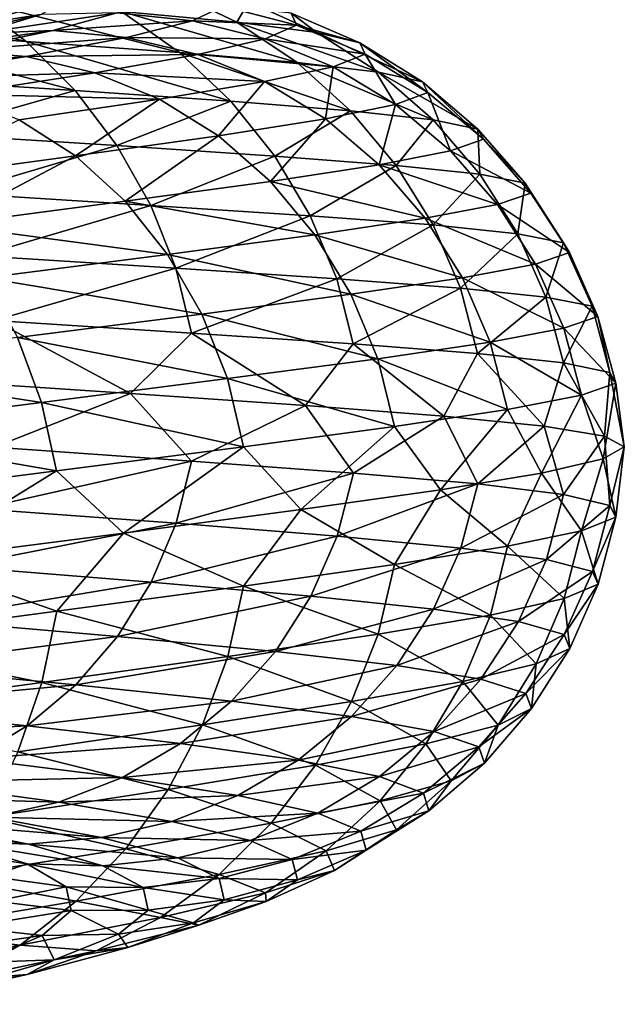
# Model space of a CAD drawing. Header units: metres. Extents: x -44 to 117, y -432 to 89.
# Tile 696 of 1056: x 15.76 to 19, y -171.64 to -166.36. Entities that reach past the tile are written whole.
import ezdxf

# ---------------------------------------------------------------- set-up
doc = ezdxf.new("R2010")
doc.units = ezdxf.units.M
doc.layers.add('solid_125568', color=7, linetype='CONTINUOUS')

msp = doc.modelspace()

# ---------------------------------------------------------------- linework, layer by layer
at = {"layer": 'solid_125568'}
for points in [[(14.515687, -166.176788, 935.434021), (15.793973, -166.47406, 936.945374), (14.792371, -166.404404, 935.277527)], [(14.515687, -166.176788, 935.434021), (15.498444, -166.250031, 937.071899), (15.793973, -166.47406, 936.945374)], [(15.468855, -166.392685, 947.873169), (15.872418, -166.330261, 947.922729), (16.028315, -166.238724, 946.182617)], [(15.620813, -166.293961, 946.175903), (15.468855, -166.392685, 947.873169), (16.028315, -166.238724, 946.182617)], [(16.568621, -166.201965, 940.69104), (16.923286, -166.370773, 940.61322), (16.30397, -166.313492, 938.804565)], [(16.568621, -166.201965, 940.69104), (16.987263, -166.261536, 942.517334), (16.923286, -166.370773, 940.61322)], [(15.498444, -166.250031, 937.071899), (16.614967, -166.533875, 938.7099), (15.793973, -166.47406, 936.945374)], [(15.498444, -166.250031, 937.071899), (16.30397, -166.313492, 938.804565), (16.614967, -166.533875, 938.7099)], [(16.280815, -166.320526, 947.981262), (16.684473, -166.36377, 948.047424), (16.84837, -166.285339, 946.221191)], [(16.84837, -166.285339, 946.221191), (16.684473, -166.36377, 948.047424), (17.241621, -166.387314, 946.251953)], [(16.84837, -166.285339, 946.221191), (17.241621, -166.387314, 946.251953), (17.213055, -166.322144, 944.377747)], [(16.987263, -166.261536, 942.517334), (17.350937, -166.425507, 942.477295), (16.923286, -166.370773, 940.61322)], [(16.987263, -166.261536, 942.517334), (17.213055, -166.322144, 944.377747), (17.350937, -166.425507, 942.477295)], [(15.141786, -166.501282, 949.545654), (15.536844, -166.431915, 949.63739), (15.872418, -166.330261, 947.922729)], [(15.468855, -166.392685, 947.873169), (15.141786, -166.501282, 949.545654), (15.872418, -166.330261, 947.922729)], [(15.536844, -166.431915, 949.63739), (15.936609, -166.415619, 949.738586), (16.280815, -166.320526, 947.981262)], [(15.872418, -166.330261, 947.922729), (15.536844, -166.431915, 949.63739), (16.280815, -166.320526, 947.981262)], [(16.280815, -166.320526, 947.981262), (15.936609, -166.415619, 949.738586), (16.684473, -166.36377, 948.047424)], [(16.30397, -166.313492, 938.804565), (17.246195, -166.587463, 940.55188), (16.614967, -166.533875, 938.7099)], [(16.30397, -166.313492, 938.804565), (16.923286, -166.370773, 940.61322), (17.246195, -166.587463, 940.55188)], [(17.213055, -166.322144, 944.377747), (17.58161, -166.481323, 944.376221), (17.350937, -166.425507, 942.477295)], [(17.213055, -166.322144, 944.377747), (17.241621, -166.387314, 946.251953), (17.58161, -166.481323, 944.376221)], [(14.792371, -166.404404, 935.277527), (16.055599, -166.737488, 936.843872), (15.037309, -166.670334, 935.149414)], [(14.792371, -166.404404, 935.277527), (15.793973, -166.47406, 936.945374), (16.055599, -166.737488, 936.843872)], [(15.936609, -166.415619, 949.738586), (16.331705, -166.452835, 949.846924), (16.684473, -166.36377, 948.047424)], [(16.684473, -166.36377, 948.047424), (16.331705, -166.452835, 949.846924), (17.073887, -166.460251, 948.119446)], [(16.684473, -166.36377, 948.047424), (17.073887, -166.460251, 948.119446), (17.241621, -166.387314, 946.251953)], [(16.923286, -166.370773, 940.61322), (17.6821, -166.638519, 942.450378), (17.246195, -166.587463, 940.55188)], [(16.923286, -166.370773, 940.61322), (17.350937, -166.425507, 942.477295), (17.6821, -166.638519, 942.450378)], [(17.241621, -166.387314, 946.251953), (17.073887, -166.460251, 948.119446), (17.610836, -166.541809, 946.289368)], [(17.241621, -166.387314, 946.251953), (17.610836, -166.541809, 946.289368), (17.58161, -166.481323, 944.376221)], [(15.024412, -166.546585, 951.307312), (15.410995, -166.524033, 951.450073), (15.936609, -166.415619, 949.738586)], [(15.536844, -166.431915, 949.63739), (15.024412, -166.546585, 951.307312), (15.936609, -166.415619, 949.738586)], [(15.936609, -166.415619, 949.738586), (15.410995, -166.524033, 951.450073), (16.331705, -166.452835, 949.846924)], [(15.410995, -166.524033, 951.450073), (15.793032, -166.555557, 951.599365), (16.331705, -166.452835, 949.846924)], [(16.331705, -166.452835, 949.846924), (15.793032, -166.555557, 951.599365), (16.712872, -166.544052, 949.959595)], [(16.331705, -166.452835, 949.846924), (16.712872, -166.544052, 949.959595), (17.073887, -166.460251, 948.119446)], [(17.350937, -166.425507, 942.477295), (17.917271, -166.690704, 944.38446), (17.6821, -166.638519, 942.450378)], [(17.350937, -166.425507, 942.477295), (17.58161, -166.481323, 944.376221), (17.917271, -166.690704, 944.38446)], [(15.793973, -166.47406, 936.945374), (16.890287, -166.794769, 938.636597), (16.055599, -166.737488, 936.843872)], [(15.793973, -166.47406, 936.945374), (16.614967, -166.533875, 938.7099), (16.890287, -166.794769, 938.636597)], [(17.073887, -166.460251, 948.119446), (16.712872, -166.544052, 949.959595), (17.439554, -166.610214, 948.195618)], [(17.073887, -166.460251, 948.119446), (17.439554, -166.610214, 948.195618), (17.610836, -166.541809, 946.289368)], [(17.58161, -166.481323, 944.376221), (17.947145, -166.747665, 946.332947), (17.917271, -166.690704, 944.38446)], [(17.58161, -166.481323, 944.376221), (17.610836, -166.541809, 946.289368), (17.947145, -166.747665, 946.332947)], [(15.410995, -166.524033, 951.450073), (14.708792, -166.648544, 953.096558), (15.793032, -166.555557, 951.599365)], [(14.708792, -166.648544, 953.096558), (15.073391, -166.674744, 953.285339), (15.793032, -166.555557, 951.599365)], [(15.793032, -166.555557, 951.599365), (15.073391, -166.674744, 953.285339), (16.16161, -166.6418, 951.751648)], [(15.793032, -166.555557, 951.599365), (16.16161, -166.6418, 951.751648), (16.712872, -166.544052, 949.959595)], [(16.712872, -166.544052, 949.959595), (16.16161, -166.6418, 951.751648), (17.070852, -166.689697, 950.073914)], [(16.614967, -166.533875, 938.7099), (17.532066, -166.84581, 940.508118), (16.890287, -166.794769, 938.636597)], [(16.614967, -166.533875, 938.7099), (17.246195, -166.587463, 940.55188), (17.532066, -166.84581, 940.508118)], [(16.712872, -166.544052, 949.959595), (17.070852, -166.689697, 950.073914), (17.439554, -166.610214, 948.195618)], [(17.610836, -166.541809, 946.289368), (17.439554, -166.610214, 948.195618), (17.772682, -166.812683, 948.274475)], [(17.610836, -166.541809, 946.289368), (17.772682, -166.812683, 948.274475), (17.947145, -166.747665, 946.332947)], [(17.439554, -166.610214, 948.195618), (17.070852, -166.689697, 950.073914), (17.39703, -166.888947, 950.1875)], [(17.246195, -166.587463, 940.55188), (17.975285, -166.894348, 942.437073), (17.532066, -166.84581, 940.508118)], [(17.246195, -166.587463, 940.55188), (17.6821, -166.638519, 942.450378), (17.975285, -166.894348, 942.437073)], [(17.439554, -166.610214, 948.195618), (17.39703, -166.888947, 950.1875), (17.772682, -166.812683, 948.274475)], [(15.037309, -166.670334, 935.149414), (16.055599, -166.737488, 936.843872), (15.24672, -166.967209, 935.051636)], [(15.073391, -166.674744, 953.285339), (15.425159, -166.756348, 953.475586), (16.16161, -166.6418, 951.751648)], [(16.16161, -166.6418, 951.751648), (15.425159, -166.756348, 953.475586), (16.50783, -166.783386, 951.903076)], [(16.16161, -166.6418, 951.751648), (16.50783, -166.783386, 951.903076), (17.070852, -166.689697, 950.073914)], [(17.6821, -166.638519, 942.450378), (18.214437, -166.944092, 944.402161), (17.975285, -166.894348, 942.437073)], [(17.6821, -166.638519, 942.450378), (17.917271, -166.690704, 944.38446), (18.214437, -166.944092, 944.402161)], [(17.070852, -166.689697, 950.073914), (16.50783, -166.783386, 951.903076), (16.823343, -166.979645, 952.050537)], [(17.070852, -166.689697, 950.073914), (16.823343, -166.979645, 952.050537), (17.39703, -166.888947, 950.1875)], [(17.917271, -166.690704, 944.38446), (18.244892, -166.998703, 946.382019), (18.214437, -166.944092, 944.402161)], [(17.917271, -166.690704, 944.38446), (17.947145, -166.747665, 946.332947), (18.244892, -166.998703, 946.382019)], [(16.055599, -166.737488, 936.843872), (16.279238, -167.032928, 936.768738), (15.24672, -166.967209, 935.051636)], [(15.425159, -166.756348, 953.475586), (15.755649, -166.894165, 953.66272), (16.50783, -166.783386, 951.903076)], [(16.055599, -166.737488, 936.843872), (16.890287, -166.794769, 938.636597), (16.279238, -167.032928, 936.768738)], [(17.947145, -166.747665, 946.332947), (17.772682, -166.812683, 948.274475), (18.067617, -167.061493, 948.354797)], [(17.947145, -166.747665, 946.332947), (18.067617, -167.061493, 948.354797), (18.244892, -166.998703, 946.382019)], [(16.50783, -166.783386, 951.903076), (15.755649, -166.894165, 953.66272), (16.056883, -167.087677, 953.842651)], [(16.50783, -166.783386, 951.903076), (16.056883, -167.087677, 953.842651), (16.823343, -166.979645, 952.050537)], [(16.890287, -166.794769, 938.636597), (17.125597, -167.08876, 938.585571), (16.279238, -167.032928, 936.768738)], [(16.890287, -166.794769, 938.636597), (17.532066, -166.84581, 940.508118), (17.125597, -167.08876, 938.585571)], [(17.772682, -166.812683, 948.274475), (17.39703, -166.888947, 950.1875), (17.685812, -167.135666, 950.298584)], [(17.772682, -166.812683, 948.274475), (17.685812, -167.135666, 950.298584), (18.067617, -167.061493, 948.354797)], [(17.532066, -166.84581, 940.508118), (17.776358, -167.138412, 940.482239), (17.125597, -167.08876, 938.585571)], [(17.532066, -166.84581, 940.508118), (17.975285, -166.894348, 942.437073), (17.776358, -167.138412, 940.482239)], [(15.755649, -166.894165, 953.66272), (15.108101, -167.215363, 955.544922), (16.056883, -167.087677, 953.842651)], [(17.39703, -166.888947, 950.1875), (16.823343, -166.979645, 952.050537), (17.102688, -167.224442, 952.191528)], [(17.39703, -166.888947, 950.1875), (17.102688, -167.224442, 952.191528), (17.685812, -167.135666, 950.298584)], [(17.975285, -166.894348, 942.437073), (18.22579, -167.185593, 942.437256), (17.776358, -167.138412, 940.482239)], [(17.975285, -166.894348, 942.437073), (18.214437, -166.944092, 944.402161), (18.22579, -167.185593, 942.437256)], [(15.24672, -166.967209, 935.051636), (16.279238, -167.032928, 936.768738), (15.416605, -167.287674, 934.985535)], [(16.823343, -166.979645, 952.050537), (16.056883, -167.087677, 953.842651), (16.323587, -167.330765, 954.01239)], [(16.823343, -166.979645, 952.050537), (16.323587, -167.330765, 954.01239), (17.102688, -167.224442, 952.191528)], [(18.214437, -166.944092, 944.402161), (18.468315, -167.234055, 944.428955), (18.22579, -167.185593, 942.437256)], [(18.214437, -166.944092, 944.402161), (18.244892, -166.998703, 946.382019), (18.468315, -167.234055, 944.428955)], [(16.279238, -167.032928, 936.768738), (16.460625, -167.352997, 936.721008), (15.416605, -167.287674, 934.985535)], [(16.279238, -167.032928, 936.768738), (17.125597, -167.08876, 938.585571), (16.460625, -167.352997, 936.721008)], [(18.244892, -166.998703, 946.382019), (18.067617, -167.061493, 948.354797), (18.499231, -167.28746, 946.435486)], [(18.244892, -166.998703, 946.382019), (18.499231, -167.28746, 946.435486), (18.468315, -167.234055, 944.428955)], [(16.056883, -167.087677, 953.842651), (15.108101, -167.215363, 955.544922), (15.359136, -167.456924, 955.741882)], [(16.056883, -167.087677, 953.842651), (15.359136, -167.456924, 955.741882), (16.323587, -167.330765, 954.01239)], [(17.125597, -167.08876, 938.585571), (17.316412, -167.408478, 938.557373), (16.460625, -167.352997, 936.721008)], [(17.125597, -167.08876, 938.585571), (17.776358, -167.138412, 940.482239), (17.316412, -167.408478, 938.557373)], [(18.067617, -167.061493, 948.354797), (17.685812, -167.135666, 950.298584), (18.319523, -167.349152, 948.434937)], [(18.067617, -167.061493, 948.354797), (18.319523, -167.349152, 948.434937), (18.499231, -167.28746, 946.435486)], [(17.685812, -167.135666, 950.298584), (17.102688, -167.224442, 952.191528), (17.932432, -167.422348, 950.404968)], [(17.776358, -167.138412, 940.482239), (17.974421, -167.45784, 940.474487), (17.316412, -167.408478, 938.557373)], [(17.685812, -167.135666, 950.298584), (17.932432, -167.422348, 950.404968), (18.319523, -167.349152, 948.434937)], [(17.776358, -167.138412, 940.482239), (18.22579, -167.185593, 942.437256), (17.974421, -167.45784, 940.474487)], [(18.22579, -167.185593, 942.437256), (18.428858, -167.504822, 942.450562), (17.974421, -167.45784, 940.474487)], [(18.22579, -167.185593, 942.437256), (18.468315, -167.234055, 944.428955), (18.428858, -167.504822, 942.450562)], [(17.102688, -167.224442, 952.191528), (16.323587, -167.330765, 954.01239), (17.341213, -167.510269, 952.323425)], [(17.102688, -167.224442, 952.191528), (17.341213, -167.510269, 952.323425), (17.932432, -167.422348, 950.404968)], [(18.468315, -167.234055, 944.428955), (18.674082, -167.553131, 944.463745), (18.428858, -167.504822, 942.450562)], [(18.468315, -167.234055, 944.428955), (18.499231, -167.28746, 946.435486), (18.674082, -167.553131, 944.463745)], [(15.416605, -167.287674, 934.985535), (16.460625, -167.352997, 936.721008), (15.542892, -167.624359, 934.952454)], [(18.499231, -167.28746, 946.435486), (18.319523, -167.349152, 948.434937), (18.705339, -167.606476, 946.491943)], [(18.499231, -167.28746, 946.435486), (18.705339, -167.606476, 946.491943), (18.674082, -167.553131, 944.463745)], [(16.323587, -167.330765, 954.01239), (15.359136, -167.456924, 955.741882), (16.551285, -167.61586, 954.168823)], [(16.460625, -167.352997, 936.721008), (16.595432, -167.690308, 936.701599), (15.542892, -167.624359, 934.952454)], [(16.323587, -167.330765, 954.01239), (16.551285, -167.61586, 954.168823), (17.341213, -167.510269, 952.323425)], [(16.460625, -167.352997, 936.721008), (17.316412, -167.408478, 938.557373), (16.595432, -167.690308, 936.701599)], [(18.319523, -167.349152, 948.434937), (17.932432, -167.422348, 950.404968), (18.523624, -167.668182, 948.512939)], [(18.319523, -167.349152, 948.434937), (18.523624, -167.668182, 948.512939), (18.705339, -167.606476, 946.491943)], [(17.316412, -167.408478, 938.557373), (17.4582, -167.746536, 938.552429), (16.595432, -167.690308, 936.701599)], [(17.316412, -167.408478, 938.557373), (17.974421, -167.45784, 940.474487), (17.4582, -167.746536, 938.552429)], [(15.359136, -167.456924, 955.741882), (15.573421, -167.741425, 955.921509), (16.551285, -167.61586, 954.168823)], [(17.932432, -167.422348, 950.404968), (17.341213, -167.510269, 952.323425), (18.132217, -167.741486, 950.504211)], [(17.974421, -167.45784, 940.474487), (18.121569, -167.796722, 940.48468), (17.4582, -167.746536, 938.552429)], [(17.932432, -167.422348, 950.404968), (18.132217, -167.741486, 950.504211), (18.523624, -167.668182, 948.512939)], [(17.974421, -167.45784, 940.474487), (18.428858, -167.504822, 942.450562), (18.121569, -167.796722, 940.48468)], [(17.341213, -167.510269, 952.323425), (16.551285, -167.61586, 954.168823), (17.534409, -167.829575, 952.443359)], [(17.341213, -167.510269, 952.323425), (17.534409, -167.829575, 952.443359), (18.132217, -167.741486, 950.504211)], [(18.428858, -167.504822, 942.450562), (18.5797, -167.844589, 942.47644), (18.121569, -167.796722, 940.48468)], [(18.428858, -167.504822, 942.450562), (18.674082, -167.553131, 944.463745), (18.5797, -167.844589, 942.47644)], [(18.674082, -167.553131, 944.463745), (18.826906, -167.89389, 944.505493), (18.5797, -167.844589, 942.47644)], [(18.674082, -167.553131, 944.463745), (18.705339, -167.606476, 946.491943), (18.826906, -167.89389, 944.505493)], [(16.551285, -167.61586, 954.168823), (15.573421, -167.741425, 955.921509), (16.735676, -167.93541, 954.308533)], [(16.551285, -167.61586, 954.168823), (16.735676, -167.93541, 954.308533), (17.534409, -167.829575, 952.443359)], [(18.705339, -167.606476, 946.491943), (18.523624, -167.668182, 948.512939), (18.858395, -167.948273, 946.549805)], [(18.705339, -167.606476, 946.491943), (18.858395, -167.948273, 946.549805), (18.826906, -167.89389, 944.505493)], [(15.542892, -167.624359, 934.952454), (16.595432, -167.690308, 936.701599), (15.6215, -167.969879, 934.953796)], [(18.523624, -167.668182, 948.512939), (18.132217, -167.741486, 950.504211), (18.675167, -168.011093, 948.586792)], [(18.523624, -167.668182, 948.512939), (18.675167, -168.011093, 948.586792), (18.858395, -167.948273, 946.549805)], [(16.595432, -167.690308, 936.701599), (16.679329, -168.037491, 936.711365), (15.6215, -167.969879, 934.953796)], [(16.595432, -167.690308, 936.701599), (17.4582, -167.746536, 938.552429), (16.679329, -168.037491, 936.711365)], [(15.573421, -167.741425, 955.921509), (15.746913, -168.061295, 956.079956), (16.735676, -167.93541, 954.308533)], [(17.4582, -167.746536, 938.552429), (17.546427, -168.09552, 938.571167), (16.679329, -168.037491, 936.711365)], [(17.4582, -167.746536, 938.552429), (18.121569, -167.796722, 940.48468), (17.546427, -168.09552, 938.571167)], [(18.132217, -167.741486, 950.504211), (17.534409, -167.829575, 952.443359), (18.280533, -168.085541, 950.593811)], [(18.132217, -167.741486, 950.504211), (18.280533, -168.085541, 950.593811), (18.675167, -168.011093, 948.586792)], [(17.534409, -167.829575, 952.443359), (16.735676, -167.93541, 954.308533), (17.677807, -168.174805, 952.548157)], [(17.534409, -167.829575, 952.443359), (17.677807, -168.174805, 952.548157), (18.280533, -168.085541, 950.593811)], [(18.121569, -167.796722, 940.48468), (18.213116, -168.147614, 940.512817), (17.546427, -168.09552, 938.571167)], [(18.121569, -167.796722, 940.48468), (18.5797, -167.844589, 942.47644), (18.213116, -168.147614, 940.512817)], [(18.5797, -167.844589, 942.47644), (18.673532, -168.19751, 942.514221), (18.213116, -168.147614, 940.512817)], [(18.5797, -167.844589, 942.47644), (18.826906, -167.89389, 944.505493), (18.673532, -168.19751, 942.514221)], [(16.735676, -167.93541, 954.308533), (15.746913, -168.061295, 956.079956), (16.872515, -168.28183, 954.42804)], [(16.735676, -167.93541, 954.308533), (16.872515, -168.28183, 954.42804), (17.677807, -168.174805, 952.548157)], [(18.826906, -167.89389, 944.505493), (18.921957, -168.248886, 944.553223), (18.673532, -168.19751, 942.514221)], [(18.826906, -167.89389, 944.505493), (18.858395, -167.948273, 946.549805), (18.921957, -168.248886, 944.553223)], [(15.6215, -167.969879, 934.953796), (16.352587, -168.36203, 936.112732), (15.218946, -168.28714, 934.380371)], [(15.6215, -167.969879, 934.953796), (16.679329, -168.037491, 936.711365), (16.352587, -168.36203, 936.112732)], [(18.858395, -167.948273, 946.549805), (18.675167, -168.011093, 948.586792), (18.953575, -168.305405, 946.607483)], [(18.858395, -167.948273, 946.549805), (18.953575, -168.305405, 946.607483), (18.921957, -168.248886, 944.553223)], [(16.679329, -168.037491, 936.711365), (17.290522, -168.425583, 937.941162), (16.352587, -168.36203, 936.112732)], [(16.679329, -168.037491, 936.711365), (17.546427, -168.09552, 938.571167), (17.290522, -168.425583, 937.941162)], [(18.675167, -168.011093, 948.586792), (18.280533, -168.085541, 950.593811), (18.769396, -168.370392, 948.654297)], [(18.675167, -168.011093, 948.586792), (18.769396, -168.370392, 948.654297), (18.953575, -168.305405, 946.607483)], [(15.746913, -168.061295, 956.079956), (14.57983, -168.209457, 957.738037), (15.875638, -168.408905, 956.213318)], [(15.746913, -168.061295, 956.079956), (15.875638, -168.408905, 956.213318), (16.872515, -168.28183, 954.42804)], [(17.546427, -168.09552, 938.571167), (18.031872, -168.482178, 939.863831), (17.290522, -168.425583, 937.941162)], [(17.546427, -168.09552, 938.571167), (18.213116, -168.147614, 940.512817), (18.031872, -168.482178, 939.863831)], [(18.280533, -168.085541, 950.593811), (17.677807, -168.174805, 952.548157), (18.37274, -168.447006, 950.671082)], [(18.280533, -168.085541, 950.593811), (18.37274, -168.447006, 950.671082), (18.769396, -168.370392, 948.654297)], [(18.213116, -168.147614, 940.512817), (18.570456, -168.53569, 941.867554), (18.031872, -168.482178, 939.863831)], [(18.213116, -168.147614, 940.512817), (18.673532, -168.19751, 942.514221), (18.570456, -168.53569, 941.867554)], [(17.677807, -168.174805, 952.548157), (16.872515, -168.28183, 954.42804), (17.766945, -168.538422, 952.634888)], [(17.677807, -168.174805, 952.548157), (17.766945, -168.538422, 952.634888), (18.37274, -168.447006, 950.671082)], [(18.673532, -168.19751, 942.514221), (18.894209, -168.58931, 943.910339), (18.570456, -168.53569, 941.867554)], [(18.673532, -168.19751, 942.514221), (18.921957, -168.248886, 944.553223), (18.894209, -168.58931, 943.910339)], [(14.57983, -168.209457, 957.738037), (14.698984, -168.558243, 957.884277), (15.875638, -168.408905, 956.213318)], [(18.921957, -168.248886, 944.553223), (18.999702, -168.646744, 945.970276), (18.894209, -168.58931, 943.910339)], [(18.921957, -168.248886, 944.553223), (18.953575, -168.305405, 946.607483), (18.999702, -168.646744, 945.970276)], [(15.62218, -168.649826, 935.060425), (15.218946, -168.28714, 934.380371), (16.352587, -168.36203, 936.112732)], [(16.872515, -168.28183, 954.42804), (15.875638, -168.408905, 956.213318), (16.957561, -168.647552, 954.523743)], [(16.872515, -168.28183, 954.42804), (16.957561, -168.647552, 954.523743), (17.766945, -168.538422, 952.634888)], [(18.953575, -168.305405, 946.607483), (18.769396, -168.370392, 948.654297), (18.886297, -168.711823, 948.03717)], [(18.953575, -168.305405, 946.607483), (18.886297, -168.711823, 948.03717), (18.999702, -168.646744, 945.970276)], [(15.875638, -168.408905, 956.213318), (14.698984, -168.558243, 957.884277), (15.955628, -168.776672, 956.317505)], [(15.62218, -168.649826, 935.060425), (16.352587, -168.36203, 936.112732), (16.680096, -168.723389, 936.817749)], [(15.875638, -168.408905, 956.213318), (15.955628, -168.776672, 956.317505), (16.957561, -168.647552, 954.523743)], [(16.680096, -168.723389, 936.817749), (16.352587, -168.36203, 936.112732), (17.290522, -168.425583, 937.941162)], [(18.769396, -168.370392, 948.654297), (18.37274, -168.447006, 950.671082), (18.555992, -168.787704, 950.083435)], [(18.769396, -168.370392, 948.654297), (18.555992, -168.787704, 950.083435), (18.886297, -168.711823, 948.03717)], [(16.680096, -168.723389, 936.817749), (17.290522, -168.425583, 937.941162), (17.547272, -168.787704, 938.677307)], [(17.547272, -168.787704, 938.677307), (17.290522, -168.425583, 937.941162), (18.031872, -168.482178, 939.863831)], [(18.37274, -168.447006, 950.671082), (17.766945, -168.538422, 952.634888), (18.014212, -168.877197, 952.077271)], [(18.37274, -168.447006, 950.671082), (18.014212, -168.877197, 952.077271), (18.555992, -168.787704, 950.083435)], [(17.547272, -168.787704, 938.677307), (18.031872, -168.482178, 939.863831), (18.214029, -168.846375, 940.618835)], [(18.214029, -168.846375, 940.618835), (18.031872, -168.482178, 939.863831), (18.570456, -168.53569, 941.867554)], [(14.698984, -168.558243, 957.884277), (14.773012, -168.927963, 957.996338), (15.955628, -168.776672, 956.317505)], [(17.766945, -168.538422, 952.634888), (16.957561, -168.647552, 954.523743), (17.265392, -168.98349, 954.000427)], [(17.766945, -168.538422, 952.634888), (17.265392, -168.98349, 954.000427), (18.014212, -168.877197, 952.077271)], [(18.214029, -168.846375, 940.618835), (18.570456, -168.53569, 941.867554), (18.674505, -168.90303, 942.620056)], [(18.674505, -168.90303, 942.620056), (18.570456, -168.53569, 941.867554), (18.894209, -168.58931, 943.910339)], [(18.674505, -168.90303, 942.620056), (18.894209, -168.58931, 943.910339), (18.922976, -168.961304, 944.658875)], [(18.922976, -168.961304, 944.658875), (18.894209, -168.58931, 943.910339), (18.999702, -168.646744, 945.970276)], [(15.62218, -168.649826, 935.060425), (16.680096, -168.723389, 936.817749), (15.544544, -168.979065, 935.165405)], [(16.957561, -168.647552, 954.523743), (15.955628, -168.776672, 956.317505), (16.315132, -169.109543, 955.840515)], [(16.957561, -168.647552, 954.523743), (16.315132, -169.109543, 955.840515), (17.265392, -168.98349, 954.000427)], [(18.95463, -169.02478, 946.712952), (18.999702, -168.646744, 945.970276), (18.886297, -168.711823, 948.03717)], [(18.922976, -168.961304, 944.658875), (18.999702, -168.646744, 945.970276), (18.95463, -169.02478, 946.712952)], [(16.680096, -168.723389, 936.817749), (16.597202, -169.057144, 936.914124), (15.544544, -168.979065, 935.165405)], [(16.680096, -168.723389, 936.817749), (17.547272, -168.787704, 938.677307), (16.597202, -169.057144, 936.914124)], [(18.770472, -169.09668, 948.759583), (18.886297, -168.711823, 948.03717), (18.555992, -168.787704, 950.083435)], [(18.95463, -169.02478, 946.712952), (18.886297, -168.711823, 948.03717), (18.770472, -169.09668, 948.759583)], [(15.955628, -168.776672, 956.317505), (14.773012, -168.927963, 957.996338), (15.178266, -169.257141, 957.569702)], [(15.955628, -168.776672, 956.317505), (15.178266, -169.257141, 957.569702), (16.315132, -169.109543, 955.840515)], [(17.547272, -168.787704, 938.677307), (17.460066, -169.126221, 938.764587), (16.597202, -169.057144, 936.914124)], [(17.547272, -168.787704, 938.677307), (18.214029, -168.846375, 940.618835), (17.460066, -169.126221, 938.764587)], [(18.373829, -169.180115, 950.776123), (18.555992, -168.787704, 950.083435), (18.014212, -168.877197, 952.077271)], [(18.770472, -169.09668, 948.759583), (18.555992, -168.787704, 950.083435), (18.373829, -169.180115, 950.776123)], [(17.76803, -169.278168, 952.739624), (18.014212, -168.877197, 952.077271), (17.265392, -168.98349, 954.000427)], [(18.214029, -168.846375, 940.618835), (18.12351, -169.189804, 940.696594), (17.460066, -169.126221, 938.764587)], [(18.373829, -169.180115, 950.776123), (18.014212, -168.877197, 952.077271), (17.76803, -169.278168, 952.739624)], [(18.214029, -168.846375, 940.618835), (18.674505, -168.90303, 942.620056), (18.12351, -169.189804, 940.696594)], [(18.674505, -168.90303, 942.620056), (18.581696, -169.251495, 942.688049), (18.12351, -169.189804, 940.696594)], [(18.674505, -168.90303, 942.620056), (18.922976, -168.961304, 944.658875), (18.581696, -169.251495, 942.688049)], [(15.544544, -168.979065, 935.165405), (16.597202, -169.057144, 936.914124), (15.419308, -169.289429, 935.300659)], [(16.958633, -169.393692, 954.628113), (17.265392, -168.98349, 954.000427), (16.315132, -169.109543, 955.840515)], [(17.76803, -169.278168, 952.739624), (17.265392, -168.98349, 954.000427), (16.958633, -169.393692, 954.628113)], [(18.922976, -168.961304, 944.658875), (18.828932, -169.31488, 944.716858), (18.581696, -169.251495, 942.688049)], [(18.922976, -168.961304, 944.658875), (18.95463, -169.02478, 946.712952), (18.828932, -169.31488, 944.716858)], [(18.95463, -169.02478, 946.712952), (18.770472, -169.09668, 948.759583), (18.860426, -169.383453, 946.760864)], [(18.95463, -169.02478, 946.712952), (18.860426, -169.383453, 946.760864), (18.828932, -169.31488, 944.716858)], [(16.597202, -169.057144, 936.914124), (16.463448, -169.372757, 937.035583), (15.419308, -169.289429, 935.300659)], [(16.597202, -169.057144, 936.914124), (17.460066, -169.126221, 938.764587), (16.463448, -169.372757, 937.035583)], [(18.770472, -169.09668, 948.759583), (18.373829, -169.180115, 950.776123), (18.677183, -169.460403, 948.797485)], [(18.770472, -169.09668, 948.759583), (18.677183, -169.460403, 948.797485), (18.860426, -169.383453, 946.760864)], [(15.956674, -169.528885, 956.421509), (16.315132, -169.109543, 955.840515), (15.178266, -169.257141, 957.569702)], [(16.958633, -169.393692, 954.628113), (16.315132, -169.109543, 955.840515), (15.956674, -169.528885, 956.421509)], [(17.460066, -169.126221, 938.764587), (17.319324, -169.447296, 938.87146), (16.463448, -169.372757, 937.035583)], [(17.460066, -169.126221, 938.764587), (18.12351, -169.189804, 940.696594), (17.319324, -169.447296, 938.87146)], [(18.12351, -169.189804, 940.696594), (17.977386, -169.516571, 940.788147), (17.319324, -169.447296, 938.87146)], [(18.373829, -169.180115, 950.776123), (17.76803, -169.278168, 952.739624), (18.282509, -169.548767, 950.804016)], [(18.12351, -169.189804, 940.696594), (18.581696, -169.251495, 942.688049), (17.977386, -169.516571, 940.788147)], [(18.373829, -169.180115, 950.776123), (18.282509, -169.548767, 950.804016), (18.677183, -169.460403, 948.797485)], [(18.581696, -169.251495, 942.688049), (18.431847, -169.584045, 942.763916), (17.977386, -169.516571, 940.788147)], [(18.581696, -169.251495, 942.688049), (18.828932, -169.31488, 944.716858), (18.431847, -169.584045, 942.763916)], [(15.956674, -169.528885, 956.421509), (15.178266, -169.257141, 957.569702), (14.774019, -169.685837, 958.099854)], [(15.419308, -169.289429, 935.300659), (16.463448, -169.372757, 937.035583), (15.250332, -169.574356, 935.46228)], [(17.76803, -169.278168, 952.739624), (16.958633, -169.393692, 954.628113), (17.67972, -169.651596, 952.757813)], [(17.76803, -169.278168, 952.739624), (17.67972, -169.651596, 952.757813), (18.282509, -169.548767, 950.804016)], [(18.828932, -169.31488, 944.716858), (18.677055, -169.653259, 944.776611), (18.431847, -169.584045, 942.763916)], [(18.828932, -169.31488, 944.716858), (18.860426, -169.383453, 946.760864), (18.677055, -169.653259, 944.776611)], [(16.463448, -169.372757, 937.035583), (16.282982, -169.663483, 937.17865), (15.250332, -169.574356, 935.46228)], [(16.958633, -169.393692, 954.628113), (15.956674, -169.528885, 956.421509), (16.874344, -169.771667, 954.637024)], [(16.463448, -169.372757, 937.035583), (17.319324, -169.447296, 938.87146), (16.282982, -169.663483, 937.17865)], [(16.958633, -169.393692, 954.628113), (16.874344, -169.771667, 954.637024), (17.67972, -169.651596, 952.757813)], [(18.860426, -169.383453, 946.760864), (18.708265, -169.727661, 946.804443), (18.677055, -169.653259, 944.776611)], [(18.860426, -169.383453, 946.760864), (18.677183, -169.460403, 948.797485), (18.708265, -169.727661, 946.804443)], [(17.319324, -169.447296, 938.87146), (17.129429, -169.744095, 938.994873), (16.282982, -169.663483, 937.17865)], [(17.319324, -169.447296, 938.87146), (17.977386, -169.516571, 940.788147), (17.129429, -169.744095, 938.994873)], [(18.677183, -169.460403, 948.797485), (18.282509, -169.548767, 950.804016), (18.526468, -169.810364, 948.82489)], [(18.677183, -169.460403, 948.797485), (18.526468, -169.810364, 948.82489), (18.708265, -169.727661, 946.804443)], [(17.977386, -169.516571, 940.788147), (17.780235, -169.819595, 940.891052), (17.129429, -169.744095, 938.994873)], [(17.977386, -169.516571, 940.788147), (18.431847, -169.584045, 942.763916), (17.780235, -169.819595, 940.891052)], [(15.956674, -169.528885, 956.421509), (14.774019, -169.685837, 958.099854), (15.87736, -169.911133, 956.421448)], [(15.956674, -169.528885, 956.421509), (15.87736, -169.911133, 956.421448), (16.874344, -169.771667, 954.637024)], [(18.282509, -169.548767, 950.804016), (17.67972, -169.651596, 952.757813), (18.134947, -169.904327, 950.815491)], [(18.282509, -169.548767, 950.804016), (18.134947, -169.904327, 950.815491), (18.526468, -169.810364, 948.82489)], [(15.250332, -169.574356, 935.46228), (16.282982, -169.663483, 937.17865), (15.04147, -169.827286, 935.646484)], [(18.431847, -169.584045, 942.763916), (18.22967, -169.893448, 942.84552), (17.780235, -169.819595, 940.891052)], [(18.431847, -169.584045, 942.763916), (18.677055, -169.653259, 944.776611), (18.22967, -169.893448, 942.84552)], [(16.282982, -169.663483, 937.17865), (16.059944, -169.922623, 937.339905), (15.04147, -169.827286, 935.646484)], [(16.282982, -169.663483, 937.17865), (17.129429, -169.744095, 938.994873), (16.059944, -169.922623, 937.339905)], [(17.67972, -169.651596, 952.757813), (16.874344, -169.771667, 954.637024), (17.536991, -170.012558, 952.753723)], [(17.67972, -169.651596, 952.757813), (17.536991, -170.012558, 952.753723), (18.134947, -169.904327, 950.815491)], [(18.677055, -169.653259, 944.776611), (18.472151, -169.96907, 944.83667), (18.22967, -169.893448, 942.84552)], [(18.677055, -169.653259, 944.776611), (18.708265, -169.727661, 946.804443), (18.472151, -169.96907, 944.83667)], [(14.774019, -169.685837, 958.099854), (14.700582, -170.072067, 958.09137), (15.87736, -169.911133, 956.421448)], [(18.708265, -169.727661, 946.804443), (18.502977, -170.04985, 946.842651), (18.472151, -169.96907, 944.83667)], [(18.708265, -169.727661, 946.804443), (18.526468, -169.810364, 948.82489), (18.502977, -170.04985, 946.842651)], [(16.874344, -169.771667, 954.637024), (15.87736, -169.911133, 956.421448), (16.738083, -170.137756, 954.61792)], [(17.129429, -169.744095, 938.994873), (16.89477, -170.009705, 939.131836), (16.059944, -169.922623, 937.339905)], [(16.874344, -169.771667, 954.637024), (16.738083, -170.137756, 954.61792), (17.536991, -170.012558, 952.753723)], [(17.129429, -169.744095, 938.994873), (17.780235, -169.819595, 940.891052), (16.89477, -170.009705, 939.131836)], [(15.04147, -169.827286, 935.646484), (16.059944, -169.922623, 937.339905), (14.796628, -170.041672, 935.849426)], [(17.780235, -169.819595, 940.891052), (17.536631, -170.091873, 941.002686), (16.89477, -170.009705, 939.131836)], [(17.780235, -169.819595, 940.891052), (18.22967, -169.893448, 942.84552), (17.536631, -170.091873, 941.002686)], [(18.526468, -169.810364, 948.82489), (18.134947, -169.904327, 950.815491), (18.323137, -170.138824, 948.841309)], [(18.526468, -169.810364, 948.82489), (18.323137, -170.138824, 948.841309), (18.502977, -170.04985, 946.842651)], [(15.87736, -169.911133, 956.421448), (14.700582, -170.072067, 958.09137), (15.749116, -170.282043, 956.388062)], [(16.059944, -169.922623, 937.339905), (15.798525, -170.143463, 937.516052), (14.796628, -170.041672, 935.849426)], [(15.87736, -169.911133, 956.421448), (15.749116, -170.282043, 956.388062), (16.738083, -170.137756, 954.61792)], [(16.059944, -169.922623, 937.339905), (16.89477, -170.009705, 939.131836), (15.798525, -170.143463, 937.516052)], [(18.22967, -169.893448, 942.84552), (17.979881, -170.172501, 942.93103), (17.536631, -170.091873, 941.002686)], [(18.134947, -169.904327, 950.815491), (17.536991, -170.012558, 952.753723), (17.935873, -170.238907, 950.810486)], [(18.134947, -169.904327, 950.815491), (17.935873, -170.238907, 950.810486), (18.323137, -170.138824, 948.841309)], [(18.22967, -169.893448, 942.84552), (18.472151, -169.96907, 944.83667), (17.979881, -170.172501, 942.93103)], [(18.472151, -169.96907, 944.83667), (18.219013, -170.254929, 944.895447), (17.979881, -170.172501, 942.93103)], [(18.472151, -169.96907, 944.83667), (18.502977, -170.04985, 946.842651), (18.219013, -170.254929, 944.895447)], [(14.796628, -170.041672, 935.849426), (15.798525, -170.143463, 937.516052), (14.519903, -170.210953, 936.067627)], [(16.89477, -170.009705, 939.131836), (16.619761, -170.237259, 939.279541), (15.798525, -170.143463, 937.516052)], [(16.89477, -170.009705, 939.131836), (17.536631, -170.091873, 941.002686), (16.619761, -170.237259, 939.279541)], [(17.536991, -170.012558, 952.753723), (16.738083, -170.137756, 954.61792), (17.34444, -170.352997, 952.727844)], [(17.536991, -170.012558, 952.753723), (17.34444, -170.352997, 952.727844), (17.935873, -170.238907, 950.810486)], [(17.536631, -170.091873, 941.002686), (17.251177, -170.32634, 941.120667), (16.619761, -170.237259, 939.279541)], [(17.536631, -170.091873, 941.002686), (17.979881, -170.172501, 942.93103), (17.251177, -170.32634, 941.120667)], [(18.502977, -170.04985, 946.842651), (18.249393, -170.342468, 946.874512), (18.219013, -170.254929, 944.895447)], [(18.502977, -170.04985, 946.842651), (18.323137, -170.138824, 948.841309), (18.249393, -170.342468, 946.874512)], [(15.798525, -170.143463, 937.516052), (15.503069, -170.31929, 937.703979), (14.519903, -170.210953, 936.067627)], [(15.798525, -170.143463, 937.516052), (16.619761, -170.237259, 939.279541), (15.503069, -170.31929, 937.703979)], [(16.738083, -170.137756, 954.61792), (15.749116, -170.282043, 956.388062), (16.554264, -170.483765, 954.571838)], [(16.738083, -170.137756, 954.61792), (16.554264, -170.483765, 954.571838), (17.34444, -170.352997, 952.727844)], [(18.323137, -170.138824, 948.841309), (17.935873, -170.238907, 950.810486), (18.071993, -170.43808, 948.846375)], [(18.323137, -170.138824, 948.841309), (18.071993, -170.43808, 948.846375), (18.249393, -170.342468, 946.874512)], [(17.979881, -170.172501, 942.93103), (17.687214, -170.413971, 943.018372), (17.251177, -170.32634, 941.120667)], [(17.979881, -170.172501, 942.93103), (18.219013, -170.254929, 944.895447), (17.687214, -170.413971, 943.018372)], [(16.619761, -170.237259, 939.279541), (16.308952, -170.419907, 939.435364), (15.503069, -170.31929, 937.703979)], [(16.619761, -170.237259, 939.279541), (17.251177, -170.32634, 941.120667), (16.308952, -170.419907, 939.435364)], [(17.935873, -170.238907, 950.810486), (17.34444, -170.352997, 952.727844), (17.690014, -170.544586, 950.789063)], [(18.219013, -170.254929, 944.895447), (17.922455, -170.503418, 944.951538), (17.687214, -170.413971, 943.018372)], [(17.935873, -170.238907, 950.810486), (17.690014, -170.544586, 950.789063), (18.071993, -170.43808, 948.846375)], [(18.219013, -170.254929, 944.895447), (18.249393, -170.342468, 946.874512), (17.922455, -170.503418, 944.951538)], [(15.749116, -170.282043, 956.388062), (15.576115, -170.633255, 956.322876), (16.554264, -170.483765, 954.571838)], [(15.503069, -170.31929, 937.703979), (16.308952, -170.419907, 939.435364), (15.178692, -170.44458, 937.900513)], [(17.251177, -170.32634, 941.120667), (16.928566, -170.515961, 941.24292), (16.308952, -170.419907, 939.435364)], [(17.34444, -170.352997, 952.727844), (16.554264, -170.483765, 954.571838), (17.106665, -170.664856, 952.680603)], [(17.251177, -170.32634, 941.120667), (17.687214, -170.413971, 943.018372), (16.928566, -170.515961, 941.24292)], [(17.34444, -170.352997, 952.727844), (17.106665, -170.664856, 952.680603), (17.690014, -170.544586, 950.789063)], [(18.249393, -170.342468, 946.874512), (17.952343, -170.597931, 946.899109), (17.922455, -170.503418, 944.951538)], [(18.249393, -170.342468, 946.874512), (18.071993, -170.43808, 948.846375), (17.952343, -170.597931, 946.899109)], [(17.687214, -170.413971, 943.018372), (17.356457, -170.610657, 943.105957), (16.928566, -170.515961, 941.24292)], [(17.687214, -170.413971, 943.018372), (17.922455, -170.503418, 944.951538), (17.356457, -170.610657, 943.105957)], [(15.178692, -170.44458, 937.900513), (15.96768, -170.551926, 939.59668), (14.833194, -170.518539, 938.10144)], [(16.308952, -170.419907, 939.435364), (15.96768, -170.551926, 939.59668), (15.178692, -170.44458, 937.900513)], [(16.308952, -170.419907, 939.435364), (16.928566, -170.515961, 941.24292), (15.96768, -170.551926, 939.59668)], [(18.071993, -170.43808, 948.846375), (17.690014, -170.544586, 950.789063), (17.777834, -170.700363, 948.839539)], [(18.071993, -170.43808, 948.846375), (17.777834, -170.700363, 948.839539), (17.952343, -170.597931, 946.899109)], [(15.96768, -170.551926, 939.59668), (15.604139, -170.632446, 939.760132), (14.833194, -170.518539, 938.10144)], [(16.554264, -170.483765, 954.571838), (15.576115, -170.633255, 956.322876), (16.327293, -170.801468, 954.499817)], [(16.928566, -170.515961, 941.24292), (16.574297, -170.654877, 941.367432), (15.96768, -170.551926, 939.59668)], [(16.554264, -170.483765, 954.571838), (16.327293, -170.801468, 954.499817), (17.106665, -170.664856, 952.680603)], [(16.928566, -170.515961, 941.24292), (17.356457, -170.610657, 943.105957), (16.574297, -170.654877, 941.367432)], [(17.922455, -170.503418, 944.951538), (17.587307, -170.707184, 945.003845), (17.356457, -170.610657, 943.105957)], [(17.922455, -170.503418, 944.951538), (17.952343, -170.597931, 946.899109), (17.587307, -170.707184, 945.003845)], [(15.96768, -170.551926, 939.59668), (16.574297, -170.654877, 941.367432), (15.604139, -170.632446, 939.760132)], [(17.690014, -170.544586, 950.789063), (17.106665, -170.664856, 952.680603), (17.402077, -170.813492, 950.751282)], [(17.690014, -170.544586, 950.789063), (17.402077, -170.813492, 950.751282), (17.777834, -170.700363, 948.839539)], [(17.356457, -170.610657, 943.105957), (16.993202, -170.756561, 943.192444), (16.574297, -170.654877, 941.367432)], [(17.356457, -170.610657, 943.105957), (17.587307, -170.707184, 945.003845), (16.993202, -170.756561, 943.192444)], [(17.952343, -170.597931, 946.899109), (17.616644, -170.808685, 946.915833), (17.587307, -170.707184, 945.003845)], [(17.952343, -170.597931, 946.899109), (17.777834, -170.700363, 948.839539), (17.616644, -170.808685, 946.915833)], [(15.805428, -170.777863, 941.612366), (15.409122, -170.76236, 941.72644), (14.84529, -170.640274, 940.076721)], [(15.227091, -170.661789, 939.921509), (15.805428, -170.777863, 941.612366), (14.84529, -170.640274, 940.076721)], [(15.604139, -170.632446, 939.760132), (16.196867, -170.742111, 941.491638), (15.227091, -170.661789, 939.921509)], [(16.196867, -170.742111, 941.491638), (15.805428, -170.777863, 941.612366), (15.227091, -170.661789, 939.921509)], [(15.576115, -170.633255, 956.322876), (15.36253, -170.956406, 956.227295), (16.327293, -170.801468, 954.499817)], [(16.574297, -170.654877, 941.367432), (16.196867, -170.742111, 941.491638), (15.604139, -170.632446, 939.760132)], [(16.574297, -170.654877, 941.367432), (16.993202, -170.756561, 943.192444), (16.196867, -170.742111, 941.491638)], [(17.106665, -170.664856, 952.680603), (16.327293, -170.801468, 954.499817), (16.828226, -170.940079, 952.612671)], [(17.106665, -170.664856, 952.680603), (16.828226, -170.940079, 952.612671), (17.402077, -170.813492, 950.751282)], [(17.587307, -170.707184, 945.003845), (17.219193, -170.860046, 945.051575), (16.993202, -170.756561, 943.192444)], [(17.587307, -170.707184, 945.003845), (17.616644, -170.808685, 946.915833), (17.219193, -170.860046, 945.051575)], [(17.777834, -170.700363, 948.839539), (17.402077, -170.813492, 950.751282), (17.445408, -170.917969, 948.820801)], [(17.777834, -170.700363, 948.839539), (17.445408, -170.917969, 948.820801), (17.616644, -170.808685, 946.915833)], [(15.409122, -170.76236, 941.72644), (15.79844, -170.883301, 943.426575), (15.396709, -170.822357, 943.489441)], [(16.204762, -170.892746, 943.354919), (15.79844, -170.883301, 943.426575), (15.409122, -170.76236, 941.72644)], [(15.805428, -170.777863, 941.612366), (16.204762, -170.892746, 943.354919), (15.409122, -170.76236, 941.72644)], [(16.196867, -170.742111, 941.491638), (16.606159, -170.85054, 943.276184), (15.805428, -170.777863, 941.612366)], [(16.606159, -170.85054, 943.276184), (16.204762, -170.892746, 943.354919), (15.805428, -170.777863, 941.612366)], [(16.993202, -170.756561, 943.192444), (16.606159, -170.85054, 943.276184), (16.196867, -170.742111, 941.491638)], [(16.993202, -170.756561, 943.192444), (17.219193, -170.860046, 945.051575), (16.606159, -170.85054, 943.276184)], [(16.327293, -170.801468, 954.499817), (15.36253, -170.956406, 956.227295), (16.061546, -171.082642, 954.402893)], [(15.79844, -170.883301, 943.426575), (15.601393, -170.950531, 945.178406), (15.396709, -170.822357, 943.489441)], [(16.327293, -170.801468, 954.499817), (16.061546, -171.082642, 954.402893), (16.828226, -170.940079, 952.612671)], [(17.402077, -170.813492, 950.751282), (16.828226, -170.940079, 952.612671), (17.076685, -171.037704, 950.697571)], [(17.402077, -170.813492, 950.751282), (17.076685, -171.037704, 950.697571), (17.445408, -170.917969, 948.820801)], [(17.616644, -170.808685, 946.915833), (17.247889, -170.968414, 946.9245), (17.219193, -170.860046, 945.051575)], [(17.616644, -170.808685, 946.915833), (17.445408, -170.917969, 948.820801), (17.247889, -170.968414, 946.9245)], [(15.79844, -170.883301, 943.426575), (16.008406, -171.005981, 945.158325), (15.601393, -170.950531, 945.178406)], [(16.420132, -171.009415, 945.130005), (16.008406, -171.005981, 945.158325), (15.79844, -170.883301, 943.426575)], [(16.204762, -170.892746, 943.354919), (16.420132, -171.009415, 945.130005), (15.79844, -170.883301, 943.426575)], [(16.606159, -170.85054, 943.276184), (16.826931, -170.96077, 945.094055), (16.204762, -170.892746, 943.354919)], [(17.219193, -170.860046, 945.051575), (16.826931, -170.96077, 945.094055), (16.606159, -170.85054, 943.276184)], [(17.219193, -170.860046, 945.051575), (17.247889, -170.968414, 946.9245), (16.826931, -170.96077, 945.094055)], [(16.828226, -170.940079, 952.612671), (16.061546, -171.082642, 954.402893), (16.513575, -171.170609, 952.524902)], [(16.826931, -170.96077, 945.094055), (16.420132, -171.009415, 945.130005), (16.204762, -170.892746, 943.354919)], [(16.828226, -170.940079, 952.612671), (16.513575, -171.170609, 952.524902), (17.076685, -171.037704, 950.697571)], [(17.445408, -170.917969, 948.820801), (17.076685, -171.037704, 950.697571), (17.080208, -171.084396, 948.790527)], [(17.445408, -170.917969, 948.820801), (17.080208, -171.084396, 948.790527), (17.247889, -170.968414, 946.9245)], [(15.36253, -170.956406, 956.227295), (15.11249, -171.243118, 956.102783), (16.061546, -171.082642, 954.402893)], [(16.008406, -171.005981, 945.158325), (15.627316, -171.08313, 946.879822), (15.601393, -170.950531, 945.178406)], [(16.826931, -170.96077, 945.094055), (16.8549, -171.07579, 946.925293), (16.420132, -171.009415, 945.130005)], [(17.247889, -170.968414, 946.9245), (16.8549, -171.07579, 946.925293), (16.826931, -170.96077, 945.094055)], [(17.247889, -170.968414, 946.9245), (17.080208, -171.084396, 948.790527), (16.8549, -171.07579, 946.925293)], [(16.008406, -171.005981, 945.158325), (16.034948, -171.133194, 946.902832), (15.627316, -171.08313, 946.879822)], [(16.447361, -171.130737, 946.918152), (16.034948, -171.133194, 946.902832), (16.008406, -171.005981, 945.158325)], [(16.420132, -171.009415, 945.130005), (16.447361, -171.130737, 946.918152), (16.008406, -171.005981, 945.158325)], [(16.8549, -171.07579, 946.925293), (16.447361, -171.130737, 946.918152), (16.420132, -171.009415, 945.130005)], [(17.076685, -171.037704, 950.697571), (16.513575, -171.170609, 952.524902), (16.719177, -171.210617, 950.628906)], [(17.076685, -171.037704, 950.697571), (16.719177, -171.210617, 950.628906), (17.080208, -171.084396, 948.790527)], [(16.061546, -171.082642, 954.402893), (15.11249, -171.243118, 956.102783), (15.761241, -171.319107, 954.28241)], [(16.034948, -171.133194, 946.902832), (15.475319, -171.222626, 948.574951), (15.627316, -171.08313, 946.879822)], [(16.061546, -171.082642, 954.402893), (15.761241, -171.319107, 954.28241), (16.513575, -171.170609, 952.524902)], [(16.8549, -171.07579, 946.925293), (16.690971, -171.198242, 948.749817), (16.447361, -171.130737, 946.918152)], [(17.080208, -171.084396, 948.790527), (16.690971, -171.198242, 948.749817), (16.8549, -171.07579, 946.925293)], [(17.080208, -171.084396, 948.790527), (16.719177, -171.210617, 950.628906), (16.690971, -171.198242, 948.749817)], [(16.034948, -171.133194, 946.902832), (15.878928, -171.267502, 948.64093), (15.475319, -171.222626, 948.574951)], [(16.287333, -171.259323, 948.699646), (15.878928, -171.267502, 948.64093), (16.034948, -171.133194, 946.902832)], [(16.447361, -171.130737, 946.918152), (16.287333, -171.259323, 948.699646), (16.034948, -171.133194, 946.902832)], [(16.690971, -171.198242, 948.749817), (16.287333, -171.259323, 948.699646), (16.447361, -171.130737, 946.918152)], [(16.513575, -171.170609, 952.524902), (15.761241, -171.319107, 954.28241), (16.16783, -171.34967, 952.418884)], [(16.513575, -171.170609, 952.524902), (16.16783, -171.34967, 952.418884), (16.719177, -171.210617, 950.628906)], [(16.690971, -171.198242, 948.749817), (16.338097, -171.330673, 950.547302), (16.287333, -171.259323, 948.699646)], [(16.719177, -171.210617, 950.628906), (16.338097, -171.330673, 950.547302), (16.690971, -171.198242, 948.749817)], [(15.11249, -171.243118, 956.102783), (14.829942, -171.485092, 955.951172), (15.761241, -171.319107, 954.28241)], [(15.878928, -171.267502, 948.64093), (15.148137, -171.371399, 950.244995), (15.475319, -171.222626, 948.574951)], [(16.287333, -171.259323, 948.699646), (15.942928, -171.397644, 950.454773), (15.878928, -171.267502, 948.64093)], [(16.338097, -171.330673, 950.547302), (15.942928, -171.397644, 950.454773), (16.287333, -171.259323, 948.699646)], [(16.719177, -171.210617, 950.628906), (16.16783, -171.34967, 952.418884), (16.338097, -171.330673, 950.547302)], [(15.878928, -171.267502, 948.64093), (15.543156, -171.411301, 950.35321), (15.148137, -171.371399, 950.244995)], [(15.942928, -171.397644, 950.454773), (15.543156, -171.411301, 950.35321), (15.878928, -171.267502, 948.64093)], [(15.761241, -171.319107, 954.28241), (14.829942, -171.485092, 955.951172), (15.431221, -171.503937, 954.140381)], [(15.761241, -171.319107, 954.28241), (15.431221, -171.503937, 954.140381), (16.16783, -171.34967, 952.418884)], [(16.16783, -171.34967, 952.418884), (15.431221, -171.503937, 954.140381), (15.799243, -171.475632, 952.297485)], [(16.338097, -171.330673, 950.547302), (15.799243, -171.475632, 952.297485), (15.942928, -171.397644, 950.454773)], [(16.16783, -171.34967, 952.418884), (15.799243, -171.475632, 952.297485), (16.338097, -171.330673, 950.547302)], [(15.942928, -171.397644, 950.454773), (15.417043, -171.548187, 952.163696), (15.543156, -171.411301, 950.35321)], [(15.799243, -171.475632, 952.297485), (15.417043, -171.548187, 952.163696), (15.942928, -171.397644, 950.454773)], [(15.799243, -171.475632, 952.297485), (15.079352, -171.635437, 953.980713), (15.417043, -171.548187, 952.163696)], [(15.431221, -171.503937, 954.140381), (15.079352, -171.635437, 953.980713), (15.799243, -171.475632, 952.297485)]]:
    msp.add_3dface(points, dxfattribs=at)

doc.saveas('drawing.dxf')
